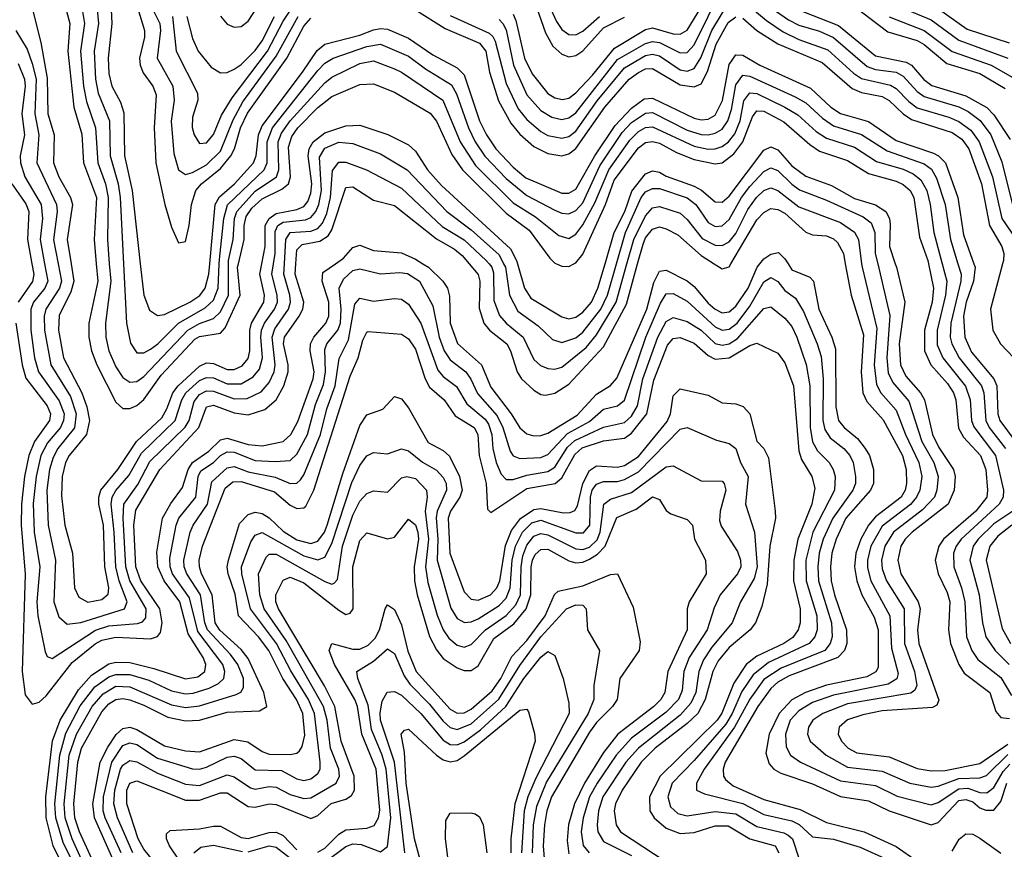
# Model space of a CAD drawing. Header units: inches. Extents: x 990535 to 1117859, y 769386 to 892122.
# Tile 877 of 1056: x 1052254 to 1055080, y 888320 to 890701. Entities that reach past the tile are written whole.
import ezdxf

# ---------------------------------------------------------------- set-up
doc = ezdxf.new("R2010")
doc.units = ezdxf.units.IN
doc.header["$MEASUREMENT"] = 0
doc.layers.add('B0858', color=7, linetype='Continuous')
doc.layers.add('B0859', color=7, linetype='Continuous')

msp = doc.modelspace()

# ---------------------------------------------------------------- linework, layer by layer
at = {"layer": 'B0858', "color": 5}
for points, elevation in [([(1052243.2, 889830), (1052261.2, 889710), (1052271.9, 889671.9), (1052332.8, 889592.8), (1052342.2, 889570), (1052339.5, 889550), (1052297, 889490), (1052280.5, 889450), (1052268, 889390), (1052259.6, 889310), (1052258.5, 889250), (1052269.8, 889109.8), (1052261.1, 888830), (1052270, 888763.6), (1052290, 888736.8), (1052310, 888742.3), (1052330, 888760.7), (1052404.5, 888855.5), (1052470.5, 888909.5), (1052490, 888919.7), (1052530, 888928.8), (1052630, 888924.2), (1052649.2, 888930.8), (1052657.8, 888942.2), (1052663.4, 888970), (1052656, 889010), (1052601.4, 889090), (1052587.4, 889130), (1052581.3, 889250), (1052587.2, 889292.8), (1052655.9, 889410), (1052768.2, 889530), (1052790, 889589.4), (1052810, 889594.4), (1052870, 889572.6), (1052910, 889566.3), (1052957.8, 889582.2), (1052990, 889610.1), (1053011.8, 889650), (1053024.7, 889690), (1053025, 889710), (1053011.6, 889770), (1053013.9, 889790), (1053056, 889850), (1053066.7, 889870), (1053069.6, 889890), (1053044.6, 889970), (1053046.9, 890000)], 3820), ([(1052289.4, 890000), (1052294.7, 889970), (1052290.6, 889949.4), (1052249.3, 889890)], 3820), ([(1052325.5, 890000), (1052334.5, 889950), (1052326, 889930), (1052294, 889890), (1052285.7, 889870), (1052285.7, 889810), (1052296.8, 889730), (1052307.9, 889690), (1052367.2, 889607.2), (1052381.5, 889570), (1052380.3, 889550), (1052371.5, 889530), (1052333.8, 889486.2), (1052315, 889450), (1052301.2, 889390), (1052292.6, 889312.6), (1052296, 889230), (1052311.6, 889130), (1052303.1, 889030), (1052305.9, 888990), (1052326.8, 888886.8), (1052333.4, 888873.4), (1052347.4, 888867.4), (1052471.4, 888948.6), (1052510, 888960.9), (1052592.6, 888967.4), (1052607, 888973), (1052616.2, 888983.8), (1052617.2, 889010), (1052570.1, 889090), (1052558.7, 889130), (1052550.6, 889270), (1052553, 889310), (1052593.1, 889366.9), (1052627.4, 889432.6), (1052728.6, 889531.4), (1052740.1, 889550), (1052754.9, 889605.1), (1052770, 889625.3), (1052790, 889635.7), (1052810, 889634.7), (1052870, 889612.1), (1052906.9, 889613.1), (1052947.1, 889632.9), (1052970, 889659.5), (1052984.4, 889690), (1052987.7, 889710), (1052978.4, 889790), (1052986.4, 889813.6), (1053026, 889870), (1053031.5, 889890), (1053029.9, 889910.1), (1053011.9, 889970), (1053013.7, 890000)], 3840), ([(1052364.2, 890000), (1052373.9, 889950), (1052368, 889930), (1052329.4, 889870), (1052323.9, 889850), (1052325.1, 889810), (1052343.2, 889710), (1052399.6, 889619.6), (1052416.1, 889570), (1052411.1, 889528.9), (1052364, 889470), (1052350, 889444.6), (1052339.8, 889410), (1052331.8, 889350), (1052336, 889250), (1052356.8, 889150), (1052351.9, 889030), (1052366.6, 888986.6), (1052390, 888966.2), (1052430, 888970.6), (1052554.6, 889010), (1052562.1, 889030), (1052539.5, 889090), (1052530.4, 889130), (1052525.7, 889230), (1052516.3, 889310), (1052519.5, 889330), (1052530.5, 889349.5), (1052567.6, 889392.4), (1052603.8, 889456.2), (1052699.9, 889550), (1052719.2, 889610), (1052731.2, 889630), (1052770, 889665), (1052790, 889673.8), (1052810, 889672.6), (1052850, 889656.1), (1052890, 889655.9), (1052924.6, 889675.4), (1052942, 889698), (1052951, 889730), (1052945.8, 889790), (1052948.3, 889810), (1052956.9, 889830), (1052985.9, 889870), (1052993.7, 889890), (1052993.3, 889910), (1052978.1, 889970), (1052982.6, 890000)], 3860), ([(1052409.6, 888210), (1052349.7, 888329.7), (1052329.8, 888410), (1052328.8, 888470), (1052348.5, 888631.5), (1052370, 888690), (1052422.6, 888777.4), (1052460.3, 888819.7), (1052510, 888851.8), (1052530, 888857), (1052570, 888856.1), (1052638.9, 888838.9), (1052730, 888808.7), (1052765, 888815), (1052785.4, 888830), (1052788.5, 888850), (1052780.6, 888870), (1052737.9, 888937.9), (1052713.6, 889030), (1052669.1, 889090), (1052650.1, 889130), (1052647.9, 889172.1), (1052663.9, 889270), (1052687.7, 889312.3), (1052721.7, 889358.3), (1052737.9, 889410), (1052749.6, 889430), (1052797.2, 889462.8), (1052830, 889495.2), (1052850, 889499.7), (1052910, 889482), (1052950, 889477.5), (1053010, 889490), (1053032.4, 889510), (1053052, 889548), (1053096.3, 889670), (1053098.9, 889690), (1053088.2, 889750), (1053089.1, 889770), (1053098.7, 889790), (1053132.9, 889830), (1053141.4, 889850), (1053141.8, 889890), (1053122.3, 889950), (1053124.5, 889975.5), (1053160.2, 890000)], 3780), ([(1052401.4, 890000), (1052409.3, 889950), (1052400.9, 889919.1), (1052367.1, 889852.9), (1052365.2, 889810), (1052379.4, 889730), (1052432.5, 889630), (1052446.8, 889590), (1052454.6, 889550), (1052445.8, 889510), (1052396.2, 889450), (1052386, 889430), (1052376.1, 889390), (1052374.2, 889334.2), (1052383.9, 889250), (1052405.2, 889170), (1052411.7, 889070), (1052423.5, 889043.5), (1052449.5, 889029.5), (1052490, 889036.7), (1052507.7, 889052.3), (1052509.6, 889070), (1052498.4, 889130), (1052495.1, 889250), (1052481.7, 889310), (1052481.2, 889330), (1052487, 889350), (1052536.2, 889410), (1052589, 889490), (1052661.6, 889558.4), (1052676.4, 889583.6), (1052694.1, 889630), (1052709.2, 889650), (1052770, 889706.2), (1052790, 889716), (1052810, 889713.6), (1052850, 889696.4), (1052870, 889696.7), (1052892.6, 889707.4), (1052910, 889728.8), (1052914.9, 889750), (1052914.6, 889810), (1052919.8, 889830), (1052954.6, 889890), (1052956.6, 889910), (1052943.1, 889970), (1052948.8, 890000)], 3880), ([(1052473.7, 890000), (1052478.1, 889950), (1052452.3, 889830), (1052453, 889790), (1052460.5, 889750), (1052475.8, 889710), (1052530, 889602.8), (1052550, 889585.3), (1052570, 889585), (1052590, 889593.6), (1052610, 889610.7), (1052659.7, 889680.3), (1052756.3, 889783.7), (1052770, 889791.9), (1052830, 889801.2), (1052843.9, 889816.1), (1052887.3, 889910), (1052879.7, 889990), (1052882, 890000)], 3920), ([(1052511.3, 890000), (1052515.3, 889950), (1052500.3, 889830), (1052501, 889790), (1052510.4, 889750), (1052530, 889704.2), (1052550, 889673.9), (1052570, 889660.3), (1052590, 889662.7), (1052610, 889676.5), (1052737, 889810), (1052770, 889828.4), (1052810, 889843.1), (1052830, 889862.2), (1052853.8, 889910), (1052853.7, 890000)], 3940), ([(1052552.1, 890000), (1052560.4, 889830), (1052571.9, 889771.9), (1052590, 889744.4), (1052610, 889744.5), (1052630, 889755.2), (1052650.2, 889770), (1052709.9, 889830), (1052786.6, 889873.4), (1052810, 889895.7), (1052823.8, 889930), (1052826.7, 890000)], 3960), ([(1052600.3, 890000), (1052610.3, 889910.3), (1052626.8, 889866.8), (1052650, 889851.9), (1052670, 889854.8), (1052742.8, 889890), (1052770.9, 889909.1), (1052786.8, 889930), (1052797, 889970), (1052799.7, 890000)], 3980), ([(1053411.4, 890000), (1053427, 889990), (1053469, 889950), (1053481.7, 889930), (1053487.4, 889907.4), (1053489.9, 889829.9), (1053510.9, 889770.9), (1053579.8, 889710), (1053606.4, 889646.4), (1053664.6, 889570), (1053690, 889529.1), (1053710, 889512.4), (1053730, 889506.4), (1053750, 889506.9), (1053770, 889514.4), (1053854.2, 889565.8), (1053910, 889626.1), (1053950, 889651.1), (1053968.1, 889671.9), (1054054.1, 889870), (1054073.7, 889946.3), (1054090, 889979.1), (1054110, 889981.4), (1054170, 889951.5), (1054190, 889934.8), (1054230, 889887.1), (1054250, 889869.5), (1054270, 889859.5), (1054290, 889862.7), (1054310, 889878.4), (1054344.7, 889930), (1054370.4, 889990), (1054378.5, 890000)], 3780), ([(1053543.9, 890000), (1053569.8, 889969.8), (1053574.4, 889950), (1053572.7, 889872.7), (1053586.2, 889830), (1053602.8, 889810), (1053651.9, 889770), (1053663, 889750), (1053682.1, 889690), (1053694.7, 889670), (1053730, 889637.4), (1053750, 889625.1), (1053763.3, 889623.3), (1053790, 889628.4), (1053830, 889654.2), (1053930, 889762.1), (1053995.9, 889884.1), (1054027.6, 890000)], 3820), ([(1053601.1, 890000), (1053609.1, 889990), (1053614, 889974), (1053615.2, 889895.2), (1053631.5, 889851.5), (1053650.4, 889830), (1053699.1, 889790), (1053730, 889725.4), (1053748.5, 889708.5), (1053770, 889699.9), (1053790, 889697.5), (1053810, 889703), (1053879.8, 889760.2), (1053910, 889796.6), (1053965.9, 889890), (1053996.8, 890000)], 3840), ([(1053642.9, 890000), (1053648, 889990), (1053659.7, 889910), (1053684.2, 889864.2), (1053742.2, 889822.2), (1053783.2, 889783.2), (1053810, 889774.6), (1053850, 889787.7), (1053870, 889803.9), (1053921.7, 889870), (1053941, 889910), (1053966.8, 890000)], 3860), ([(1053682.4, 890000), (1053702.6, 889930), (1053721.2, 889901.2), (1053810, 889847.8), (1053830, 889842.4), (1053850, 889847.2), (1053870, 889860.9), (1053895.4, 889890), (1053913.4, 889930), (1053934.2, 890000)], 3880), ([(1053794.8, 890000), (1053810, 889993.1), (1053830, 889992.7), (1053844.7, 890000)], 3920), ([(1054247.6, 890000), (1054270, 889985.7), (1054290, 889991), (1054295.3, 890000)], 3820), ([(1054459.3, 890000), (1054470, 889982.8), (1054521.9, 889961.9), (1054532.2, 889950), (1054548.2, 889870), (1054585.5, 889790), (1054595.7, 889755.7), (1054596.8, 889590), (1054604.6, 889550), (1054620.3, 889530), (1054658.4, 889498.4), (1054681, 889470), (1054693.1, 889450), (1054704.9, 889410), (1054704.9, 889370), (1054696, 889350), (1054625.3, 889270), (1054597.2, 889210), (1054585.2, 889170), (1054580.8, 889130), (1054582.8, 889090), (1054592.4, 889050), (1054627.5, 888950), (1054628.1, 888910), (1054621.3, 888890), (1054602.7, 888870), (1054462.2, 888817.8), (1054430, 888799.3), (1054410, 888781.6), (1054373.1, 888730), (1054279.3, 888570), (1054273.2, 888550), (1054273.9, 888530), (1054280.2, 888520.2), (1054301.8, 888501.8), (1054390, 888462.5), (1054494.5, 888434.5), (1054570, 888396.5), (1054677.5, 888370), (1054770, 888327.7), (1054830, 888286.1)], 3780), ([(1054623.8, 890000), (1054640.1, 889910), (1054676, 889796), (1054669.5, 889690), (1054674.4, 889630), (1054685.3, 889605.3), (1054732, 889552), (1054787.6, 889450), (1054798.3, 889410), (1054799.1, 889370), (1054795.1, 889350), (1054783.8, 889330), (1054710, 889273.7), (1054690.4, 889250), (1054668.2, 889210), (1054653.8, 889170), (1054650, 889130), (1054656.4, 889090), (1054671.6, 889050), (1054706.3, 888986.3), (1054717.9, 888950), (1054718, 888842), (1054710.9, 888829.1), (1054685.1, 888814.9), (1054570, 888791.3), (1054509.7, 888770), (1054470, 888748.4), (1054434, 888710), (1054404.9, 888650), (1054395.6, 888595.6), (1054404.8, 888564.8), (1054418.7, 888550), (1054438.7, 888538.7), (1054530, 888507.3), (1054610, 888471), (1054690, 888459.2), (1054750, 888430.5), (1054870, 888390.1), (1054890, 888397), (1054950, 888460), (1054970, 888463.2), (1054990, 888456), (1055010, 888439.3), (1055027.5, 888432.5), (1055050, 888432.2), (1055070, 888456.9), (1055087.3, 888510)], 3820), ([(1054670.6, 890000), (1054671.9, 889990), (1054714.6, 889814.6), (1054706.4, 889710), (1054713.3, 889653.3), (1054725.8, 889630), (1054770, 889580.1), (1054796.4, 889510), (1054834.6, 889430), (1054843.8, 889390), (1054838, 889350), (1054828.3, 889330), (1054810.7, 889309.3), (1054730, 889247), (1054697, 889190), (1054687.4, 889150), (1054687.9, 889127.9), (1054697.3, 889090), (1054751.6, 888990), (1054756.6, 888896.6), (1054775.8, 888824.2), (1054771.3, 888808.7), (1054746.4, 888793.6), (1054590, 888762.2), (1054530, 888741.4), (1054490, 888717.4), (1054465.8, 888690), (1054452, 888650), (1054454.3, 888614.3), (1054466.7, 888590), (1054494.8, 888570), (1054610, 888516.1), (1054710, 888502.9), (1054772.1, 888472.1), (1054870, 888447.9), (1054890, 888454), (1054950, 888493.7), (1054975, 888495), (1055010, 888482.7), (1055030, 888481.6), (1055050, 888497), (1055077, 888543), (1055096, 888564)], 3840), ([(1054716.9, 890000), (1054751.8, 889851.8), (1054742.8, 889730), (1054747.1, 889687.1), (1054759.8, 889659.7), (1054806, 889606), (1054843.6, 889490), (1054877.6, 889430), (1054889.8, 889390), (1054886.8, 889350), (1054879.7, 889330), (1054845.5, 889294.5), (1054761.7, 889230), (1054736.8, 889190), (1054727.8, 889150), (1054730, 889124.5), (1054741.8, 889090), (1054792.4, 889010), (1054793.3, 888910), (1054822, 888830), (1054829.4, 888790), (1054823.3, 888776.7), (1054812.1, 888767.9), (1054630, 888737.2), (1054558.9, 888710), (1054531, 888690), (1054517.8, 888670), (1054515.6, 888650), (1054523.1, 888630), (1054569.1, 888590), (1054630, 888555.7), (1054730, 888544.3), (1054809.3, 888509.3), (1054870, 888498.1), (1054890, 888500.7), (1054950, 888522.7), (1055010, 888524.5), (1055028.7, 888531.3), (1055090, 888591.5)], 3860), ([(1054767, 890000), (1054770.3, 889990), (1054794.5, 889890), (1054778.5, 889770), (1054782.2, 889710), (1054797.4, 889677.4), (1054839.6, 889630), (1054850.8, 889610), (1054874.3, 889510), (1054892.5, 889472.5), (1054934.7, 889410), (1054939.1, 889390), (1054935.9, 889350), (1054918.7, 889310), (1054815.4, 889230), (1054795.6, 889210), (1054782.9, 889190), (1054774.1, 889150), (1054783.1, 889110), (1054833.1, 889030), (1054838.2, 889010), (1054831.3, 888950), (1054834.4, 888910), (1054891.7, 888748.3), (1054886.9, 888733.1), (1054873.6, 888726.4), (1054730, 888717.3), (1054673.8, 888706.2), (1054630, 888691.3), (1054605.9, 888670), (1054602.9, 888650), (1054612.6, 888630), (1054632, 888610), (1054656.7, 888596.7), (1054750, 888585), (1054830, 888551.8), (1054870, 888544.8), (1054910, 888546.3), (1055010, 888565.9), (1055090, 888621.2)], 3880), ([(1054862.6, 890000), (1054876.4, 889930), (1054873.5, 889890), (1054851.5, 889810), (1054851.5, 889750), (1054869.3, 889710), (1054917, 889657), (1054934.3, 889630), (1054941, 889610), (1054948.7, 889528.7), (1054963, 889503), (1055012.1, 889450), (1055027.2, 889410), (1055032.1, 889350), (1055029.6, 889330), (1054997.9, 889290), (1054905.2, 889210), (1054891.8, 889190), (1054881.5, 889150), (1054890.1, 889110), (1054916.5, 889056.5), (1054924, 889030), (1054920, 888950), (1054925.9, 888910), (1054949.9, 888849.9), (1054965.2, 888825.2), (1055038.5, 888770), (1055055.7, 888715.7), (1055070, 888698.1), (1055095.2, 888695.2)], 3920), ([(1054901.9, 890000), (1054915.1, 889950), (1054911.5, 889910), (1054887, 889810), (1054887.8, 889767.8), (1054903.6, 889730), (1054969.1, 889649.1), (1054981.9, 889610), (1054986.2, 889550), (1054992.3, 889532.3), (1055054.4, 889450), (1055078, 889350), (1055077, 889330), (1055065.2, 889310), (1054956, 889210), (1054941.8, 889190), (1054934.6, 889170), (1054935.3, 889130), (1054957.5, 889070), (1054967, 889030), (1054971.9, 888930), (1054986.8, 888890), (1055004.5, 888864.5), (1055070, 888813), (1055100.8, 888760.8)], 3940), ([(1054947.1, 890000), (1054956.4, 889970), (1054955.5, 889950), (1054926.2, 889830), (1054925, 889790), (1054929.4, 889770), (1054950.8, 889730), (1055015.1, 889650), (1055021.1, 889630), (1055026.7, 889550), (1055036.4, 889530), (1055083.4, 889470)], 3960), ([(1054992.8, 890000), (1054996.4, 889990), (1054991.4, 889950), (1054970.9, 889890), (1054962.5, 889850), (1054966.5, 889790), (1054986.4, 889746.4), (1055050.5, 889670), (1055058.2, 889650), (1055061.7, 889570), (1055067.7, 889550), (1055111.1, 889491.1)], 3980), ([(1055074.7, 890000), (1055040.5, 889870), (1055046.7, 889810), (1055069, 889770), (1055127, 889710)], 4020), ([(1052452.8, 888190), (1052379, 888339), (1052357.7, 888410), (1052355.3, 888450), (1052368.9, 888590), (1052386.7, 888653.3), (1052428, 888732), (1052470, 888786.5), (1052510, 888815.1), (1052530, 888821.9), (1052570, 888821.3), (1052625, 888805), (1052690, 888775), (1052730, 888765.9), (1052752.1, 888767.9), (1052797.9, 888782.1), (1052824.6, 888795.4), (1052839.6, 888810), (1052843, 888830), (1052836.8, 888850), (1052765.3, 888945.3), (1052741.8, 889041.8), (1052693, 889110), (1052685.6, 889130), (1052684.6, 889155.4), (1052703, 889250), (1052710.5, 889270), (1052759.4, 889330), (1052766, 889390), (1052774.4, 889405.6), (1052810, 889430), (1052830, 889450), (1052850, 889460.7), (1052870, 889459.9), (1052930, 889435.9), (1052987.7, 889432.3), (1053030, 889435.7), (1053050, 889453.5), (1053080, 889510), (1053103.5, 889596.5), (1053126.5, 889653.5), (1053132.1, 889690), (1053130, 889754.4), (1053136.1, 889770), (1053167.5, 889810), (1053174.6, 889830), (1053176.8, 889870), (1053171, 889930), (1053183.6, 889956.4), (1053210, 889980.4), (1053230, 889985.5), (1053290, 889971), (1053344.9, 889975.1), (1053367.6, 889972.4), (1053401.9, 889950), (1053439.5, 889879.5), (1053458.2, 889790), (1053472.5, 889750), (1053490, 889724.5), (1053534.7, 889690), (1053549.3, 889669.3), (1053568.1, 889628.1), (1053624.2, 889564.2), (1053641.1, 889530), (1053662.2, 889462.2), (1053670, 889449.2), (1053690, 889441.4), (1053750, 889444.2), (1053770, 889452.4), (1053826.7, 889513.3), (1053890, 889547.9), (1053930, 889582.8), (1053970, 889592.1), (1053990, 889608.8), (1054051.5, 889790), (1054092.9, 889887.1), (1054110, 889913.7), (1054130, 889914.8), (1054170, 889892.8), (1054250, 889819.1), (1054270, 889809.6), (1054290, 889812.9), (1054312.9, 889830), (1054350, 889878.8), (1054390, 889948.6), (1054410, 889960.4), (1054430, 889949.3), (1054450, 889923.3), (1054481.2, 889901.2), (1054503.5, 889863.5), (1054543.4, 889770), (1054554.2, 889734.1), (1054560.6, 889670), (1054559.7, 889550), (1054564.9, 889524.9), (1054580.3, 889500.3), (1054619.3, 889470), (1054636.9, 889450), (1054646.2, 889430), (1054652.9, 889390), (1054653.1, 889370), (1054645.8, 889350), (1054587.5, 889270), (1054559.9, 889210), (1054549, 889170), (1054544.7, 889130), (1054546.9, 889090), (1054584.1, 888970), (1054585.6, 888930), (1054579.9, 888910), (1054564.5, 888890), (1054440, 888840), (1054390, 888806.9), (1054349.5, 888750.5), (1054306.1, 888670), (1054218.3, 888550), (1054196.3, 888510), (1054196.3, 888490), (1054219.5, 888479.5), (1054330, 888451.5), (1054390, 888420), (1054470, 888401.3), (1054490.9, 888390.9), (1054530, 888356.1), (1054590, 888348.6), (1054666.3, 888326.3), (1054749, 888289)], 3760), ([(1052449.9, 888250.1), (1052404.7, 888350), (1052384.7, 888410), (1052382, 888450), (1052396.3, 888590), (1052417.3, 888650), (1052462.5, 888730), (1052493.6, 888766.4), (1052530, 888787.7), (1052570, 888786.3), (1052690, 888734.4), (1052730, 888727.2), (1052770, 888732), (1052875.6, 888764.4), (1052888.8, 888771.2), (1052896.1, 888783.9), (1052896.2, 888810), (1052880.5, 888850), (1052859.4, 888879.3), (1052793.5, 888950), (1052785.3, 888970), (1052772.9, 889050), (1052733.5, 889110), (1052725.9, 889130), (1052725.4, 889150), (1052743.4, 889230), (1052751.9, 889250), (1052793.4, 889310), (1052805.9, 889374.1), (1052850, 889414.9), (1052870, 889418.4), (1052910, 889403.2), (1052987.4, 889387.4), (1053030, 889369.4), (1053050, 889370.1), (1053059.8, 889380.2), (1053070, 889394.3), (1053117.5, 889510), (1053135.9, 889584.1), (1053159.5, 889650), (1053171.2, 889728.8), (1053197.8, 889782.2), (1053215.9, 889884.1), (1053230, 889901.8), (1053270, 889893.3), (1053330, 889900.5), (1053350, 889898.6), (1053370, 889884.5), (1053405.8, 889830), (1053454.4, 889694.4), (1053470, 889676.7), (1053507.9, 889647.9), (1053537.8, 889597.8), (1053590, 889554.4), (1053599.8, 889539.8), (1053609.5, 889510), (1053612.2, 889470), (1053622, 889430), (1053636, 889396), (1053650, 889381.5), (1053670, 889381), (1053710, 889393.4), (1053770, 889403.9), (1053790, 889416.8), (1053826.6, 889473.4), (1053847, 889493), (1053930, 889531), (1053990, 889544.5), (1054010, 889562.6), (1054027.1, 889592.9), (1054042.8, 889670), (1054085.6, 889790), (1054110, 889834.9), (1054130, 889845.6), (1054170, 889834.2), (1054210, 889810), (1054250, 889771.5), (1054270, 889766.3), (1054290, 889770.4), (1054313.9, 889786.1), (1054390, 889871.9), (1054410, 889876.2), (1054450, 889843.9), (1054470, 889820.4), (1054484.9, 889790), (1054511, 889711.1), (1054522.1, 889650), (1054522.4, 889530), (1054529.2, 889489.2), (1054543.8, 889463.8), (1054577.4, 889430), (1054589.3, 889410), (1054594.6, 889390), (1054592.8, 889350), (1054530.6, 889230), (1054510.7, 889150), (1054511.5, 889090), (1054541.6, 888990), (1054543.1, 888950), (1054536.4, 888930), (1054520.2, 888910), (1054403.7, 888856.3), (1054359.2, 888820.8), (1054327.1, 888772.9), (1054299.4, 888710), (1054280.7, 888679.3), (1054190, 888574.7), (1054127.2, 888510), (1054114.3, 888470), (1054121.8, 888441.8), (1054142.8, 888422.8), (1054170, 888415.6), (1054250, 888428.6), (1054310, 888421.8), (1054370, 888385.2), (1054447.5, 888367.5), (1054460.2, 888360.2), (1054472.1, 888350), (1054491.7, 888291.7)], 3740), ([(1052477, 888257), (1052425.9, 888370), (1052412.4, 888410), (1052409.2, 888450), (1052420.6, 888570), (1052431.3, 888610), (1052490, 888714.7), (1052510, 888737.5), (1052530, 888749.4), (1052550, 888752.2), (1052570, 888748.4), (1052610, 888733.7), (1052679, 888699), (1052730, 888688.2), (1052770, 888690.5), (1052850, 888713.6), (1052942.4, 888717.6), (1052963.8, 888730), (1052954.6, 888770), (1052910, 888867.4), (1052890, 888893.5), (1052828.4, 888948.4), (1052815.4, 888970), (1052806.6, 889050), (1052776, 889110), (1052770.4, 889130), (1052769.5, 889150), (1052778.3, 889190), (1052844.2, 889355.8), (1052865.8, 889374.2), (1052890, 889375.6), (1052985.4, 889345.4), (1053030, 889307.9), (1053050, 889297.8), (1053070, 889299.9), (1053075, 889305), (1053097.9, 889350), (1053202.5, 889677.5), (1053225.2, 889730), (1053238.8, 889781.2), (1053250, 889804.2), (1053254.6, 889805.4), (1053350, 889798.3), (1053370, 889784.5), (1053390, 889754.7), (1053418, 889670), (1053430, 889646.4), (1053472.6, 889610), (1053504.1, 889564.1), (1053558.5, 889530), (1053569.5, 889510), (1053572.8, 889450), (1053593.2, 889370), (1053596.4, 889296.4), (1053606.7, 889286.7), (1053710, 889354.9), (1053790.7, 889369.3), (1053810, 889386.2), (1053847.1, 889452.9), (1053868.4, 889471.6), (1053930, 889491.8), (1053990, 889500), (1054010, 889514), (1054054.1, 889570), (1054073.9, 889666.1), (1054113.3, 889766.7), (1054130, 889786), (1054150, 889788.5), (1054190, 889772.3), (1054230, 889736.5), (1054250, 889726.7), (1054290, 889730.2), (1054350, 889765.8), (1054370, 889771.9), (1054430, 889743.5), (1054450, 889715.5), (1054475.4, 889650), (1054490, 889463.6), (1054498.4, 889438.4), (1054527.4, 889390), (1054535.8, 889355.8), (1054527.2, 889310), (1054487.8, 889210), (1054475.7, 889150), (1054475.3, 889090), (1054494.3, 889010), (1054494.3, 888970), (1054488.2, 888950), (1054472.7, 888927.3), (1054447.2, 888910), (1054370, 888874.2), (1054339.3, 888850), (1054303.5, 888796.5), (1054269.4, 888710.6), (1054256.1, 888690), (1054092.2, 888530), (1054061.4, 888470), (1054063, 888430), (1054074.8, 888410), (1054110, 888380.9), (1054150, 888365.3), (1054190, 888368), (1054250, 888387.6), (1054287.6, 888387.6), (1054350, 888350.3), (1054422.2, 888330), (1054432.5, 888310)], 3720), ([(1052522.6, 888290), (1052469.1, 888410), (1052463.8, 888450), (1052484.9, 888570), (1052506.7, 888613.3), (1052531, 888649), (1052550, 888666.3), (1052570, 888670.3), (1052590, 888663.9), (1052670, 888616.5), (1052730, 888602), (1052770, 888599.7), (1052870, 888635.2), (1052908.5, 888628.5), (1052950, 888600.1), (1052970, 888593.3), (1053030, 888592.3), (1053050, 888596.1), (1053057.5, 888602.5), (1053065.3, 888614.7), (1053072.3, 888647.7), (1053067, 888710), (1053048.7, 888750), (1053009.8, 888810), (1052969.1, 888890), (1052939.2, 888930), (1052881.8, 888990), (1052872.2, 889052.2), (1052852.5, 889110), (1052849.3, 889130), (1052853.5, 889150), (1052885.4, 889254.6), (1052910, 889280.2), (1052930, 889287.4), (1052950, 889283.7), (1052970, 889271.5), (1053010, 889232.8), (1053050, 889208.3), (1053090, 889197.2), (1053110, 889204.4), (1053128.5, 889230), (1053136.5, 889250), (1053181.3, 889398.7), (1053230, 889536.2), (1053250, 889566.7), (1053296.7, 889583.3), (1053330, 889619), (1053350, 889613), (1053370, 889586.8), (1053426.8, 889486.8), (1053470, 889464.2), (1053487.9, 889447.9), (1053516.8, 889390), (1053524.3, 889350), (1053517.7, 889330), (1053490.7, 889290), (1053483.7, 889270), (1053488.8, 889170), (1053530, 889058.9), (1053550, 889037.2), (1053570, 889034.4), (1053605.5, 889050), (1053624, 889070), (1053631.9, 889090), (1053648, 889192), (1053665.7, 889234.3), (1053691.3, 889268.7), (1053730, 889295.2), (1053750, 889297.6), (1053814.7, 889285.3), (1053833.9, 889286.1), (1053847.6, 889292.4), (1053854.8, 889305.2), (1053870, 889370), (1053890, 889407.1), (1053910, 889420.4), (1053970, 889416.7), (1053990, 889421.2), (1054030, 889446.8), (1054112.9, 889547.1), (1054122.2, 889570), (1054130, 889620.9), (1054150, 889640.9), (1054230, 889622.8), (1054270, 889601.2), (1054310, 889598.5), (1054330.4, 889590.4), (1054349.4, 889569.4), (1054370, 889491.2), (1054390.1, 889470), (1054403, 889443), (1054422.5, 889290), (1054423.1, 889270), (1054407.1, 889190), (1054399, 889081), (1054383.8, 889016.2), (1054366.3, 888970), (1054350.8, 888950), (1054290, 888899), (1054258.9, 888861.1), (1054243.7, 888830), (1054221.7, 888750), (1054200.3, 888710), (1054170, 888680.7), (1054078.3, 888610), (1054038, 888570), (1053983.3, 888490), (1053964.3, 888450), (1053960.5, 888430), (1053965.9, 888390), (1053978.4, 888370), (1054110, 888284)], 3680), ([(1052545, 888310), (1052499.6, 888410), (1052493.6, 888430), (1052494.3, 888470), (1052518.2, 888570), (1052550, 888617.7), (1052570, 888625.6), (1052590, 888620.7), (1052650, 888581.6), (1052750, 888550.5), (1052770, 888549.8), (1052790, 888555.7), (1052850, 888584.6), (1052870, 888587), (1052890, 888580.4), (1052930, 888548.3), (1053005.7, 888545.7), (1053050, 888522.5), (1053070, 888517.6), (1053090, 888522.2), (1053110, 888537.6), (1053116.4, 888550), (1053116.3, 888570), (1053100.4, 888710), (1053083, 888750), (1053031.9, 888831.9), (1052991.2, 888910), (1052916.6, 889010), (1052891.7, 889110), (1052891.1, 889130), (1052917.4, 889202.6), (1052930, 889220.9), (1052950, 889229.1), (1053070, 889161.6), (1053110, 889150.6), (1053130, 889158.5), (1053150, 889197.5), (1053207.8, 889372.2), (1053230, 889421.7), (1053250, 889449.1), (1053270, 889458.9), (1053310, 889454.8), (1053350, 889469.5), (1053370, 889463.8), (1053410, 889430.4), (1053450, 889407.7), (1053470, 889386.7), (1053478.1, 889370), (1053479.4, 889350), (1053452.1, 889290), (1053449.1, 889270.9), (1053453.9, 889210), (1053452, 889150), (1053491.9, 889011.9), (1053510, 888982.4), (1053530.4, 888970.4), (1053550, 888972.3), (1053570, 888981.3), (1053630, 889019.7), (1053650, 889040.5), (1053662.3, 889070), (1053667.4, 889150), (1053677.3, 889190), (1053697, 889230), (1053723.6, 889256.4), (1053750, 889264), (1053850, 889228), (1053872.4, 889227.6), (1053890.1, 889249.9), (1053892.2, 889330), (1053897.4, 889350), (1053910, 889368.1), (1053930, 889374.9), (1053970, 889375.8), (1053990, 889381.3), (1054030, 889403.1), (1054150, 889525.2), (1054170.3, 889530), (1054253.9, 889493.9), (1054290, 889484.7), (1054309.7, 889469.7), (1054323.3, 889430), (1054345.3, 889390), (1054337.5, 889310), (1054363.3, 889230), (1054370.7, 889130.7), (1054362.6, 889097.4), (1054323.2, 889030), (1054299.4, 888970), (1054240.3, 888899.7), (1054216.3, 888863.7), (1054203.3, 888830), (1054194.9, 888770), (1054180.4, 888739.6), (1054150, 888704.8), (1054029.8, 888610.2), (1053993.8, 888570), (1053928, 888470), (1053915.7, 888430), (1053911.3, 888390), (1053913, 888370), (1053930, 888342.6), (1054010, 888302.3)], 3660), ([(1052578.5, 888310), (1052534.4, 888410), (1052524.5, 888450), (1052527.4, 888490), (1052543.5, 888550), (1052550, 888561.7), (1052570, 888574.5), (1052590, 888570.5), (1052650, 888538), (1052730, 888506.5), (1052770, 888503.1), (1052850, 888533.2), (1052870, 888528), (1052916.3, 888496.3), (1052930, 888492.8), (1052970, 888499.6), (1052990, 888498.2), (1053030, 888477.2), (1053070, 888466), (1053090, 888467.9), (1053162.6, 888510), (1053171.9, 888530), (1053169.7, 888550), (1053146.6, 888610), (1053136.6, 888690), (1053126.2, 888730), (1053019.2, 888919.2), (1052955.7, 889010), (1052942.9, 889050), (1052939.8, 889110), (1052961.5, 889158.5), (1052970, 889166.8), (1052990, 889166.6), (1053130, 889088.7), (1053150, 889081.1), (1053156.4, 889083.6), (1053165.8, 889094.2), (1053180.5, 889190), (1053210, 889278.8), (1053230, 889318.5), (1053250, 889340.7), (1053270, 889348.1), (1053310, 889345.1), (1053350, 889385.5), (1053365.7, 889390), (1053390, 889383.9), (1053421.3, 889350), (1053423.9, 889330), (1053417.8, 889290), (1053427.2, 889210), (1053418.6, 889130), (1053425.9, 889085.9), (1053451.9, 888991.9), (1053469.4, 888949.4), (1053485.8, 888925.8), (1053510, 888905.9), (1053530, 888900.2), (1053550, 888907.1), (1053590.8, 888949.2), (1053650, 888990.9), (1053678.5, 889021.5), (1053691.2, 889050), (1053693.3, 889130), (1053698.4, 889161.6), (1053710, 889192.9), (1053730, 889218.5), (1053750, 889226), (1053770, 889222.5), (1053850, 889181.9), (1053870, 889179.8), (1053890, 889187.1), (1053911.6, 889208.4), (1053920.4, 889230), (1053930.3, 889310), (1053950, 889325.1), (1054010, 889343.7), (1054110, 889417.7), (1054130, 889420.4), (1054210, 889377.4), (1054270, 889376.6), (1054276, 889370), (1054280.7, 889350), (1054264.9, 889290), (1054263, 889263), (1054267.3, 889247.3), (1054314.1, 889174.1), (1054323.3, 889150), (1054323.8, 889130), (1054314.4, 889110), (1054264.4, 889050), (1054246.9, 889013.1), (1054226.8, 888950), (1054175.3, 888870), (1054160.2, 888830), (1054155.6, 888775.6), (1054144.8, 888750), (1054110, 888713.1), (1054010, 888638.9), (1053965.8, 888590), (1053911.2, 888510), (1053890, 888470), (1053871.4, 888410), (1053865.7, 888370), (1053870.9, 888330.9), (1053888.5, 888310)], 3640), ([(1052666.4, 888250), (1052610, 888319.9), (1052594.2, 888350), (1052561.6, 888450), (1052561.6, 888490), (1052570, 888509.2), (1052590, 888516.5), (1052730, 888461.1), (1052770, 888460.7), (1052830, 888481.6), (1052850, 888481.8), (1052910, 888442.8), (1052930, 888441), (1052970, 888450.5), (1052990, 888448.8), (1053090, 888408.1), (1053110, 888416.7), (1053148.3, 888451.7), (1053190, 888464.1), (1053206, 888474), (1053214.6, 888490), (1053214.5, 888530), (1053176.8, 888630), (1053158.8, 888730), (1053129.1, 888789.1), (1052996.9, 889010), (1052989.7, 889030), (1052989.7, 889050.3), (1053010, 889092.1), (1053030, 889100.8), (1053070, 889084.4), (1053170, 889005.9), (1053190, 888994), (1053202.7, 888997.3), (1053211.2, 889010), (1053210.2, 889130), (1053230, 889206.2), (1053250, 889227.8), (1053310, 889210.7), (1053330, 889215.8), (1053370, 889267.5), (1053390, 889250.7), (1053396.5, 889230), (1053399.2, 889210), (1053386.2, 889130), (1053386.8, 889090), (1053394.6, 889050), (1053430.7, 888930.7), (1053450, 888892.2), (1053470, 888867.8), (1053510, 888840.9), (1053530, 888832.8), (1053550, 888832.9), (1053570, 888846.1), (1053614.8, 888925.2), (1053672.8, 888967.2), (1053708.2, 889010), (1053721.3, 889050), (1053721.8, 889130), (1053725.6, 889150), (1053733.8, 889166.2), (1053750, 889180.3), (1053770, 889180.9), (1053830, 889148.1), (1053850, 889142.2), (1053870, 889143.9), (1053890, 889152.1), (1053912.8, 889167.2), (1053934.7, 889190), (1053967.8, 889272.2), (1054023.8, 889296.2), (1054070, 889331.3), (1054090, 889324.1), (1054110, 889292.3), (1054122.7, 889282.7), (1054170, 889266), (1054184.8, 889250), (1054190.9, 889210), (1054222.7, 889150), (1054224.1, 889110), (1054175.4, 889030), (1054170.1, 889010), (1054169.4, 888950), (1054114, 888830), (1054105.3, 888770), (1054094.6, 888750), (1054074.6, 888730), (1053970.8, 888650), (1053930, 888597.9), (1053875.6, 888510), (1053846.2, 888450), (1053829.3, 888390.7), (1053825.3, 888345.3), (1053830, 888306.6)], 3620), ([(1055104.5, 889290), (1055050, 889254.2), (1055004.6, 889210), (1054991, 889190), (1054981.6, 889150), (1055008, 889050), (1055017.5, 888970), (1055027.2, 888930), (1055053.5, 888890), (1055094.1, 888850)], 3960), ([(1055101.3, 889250), (1055061.6, 889218.4), (1055038.6, 889190), (1055028, 889150), (1055073.7, 888953.7), (1055098.2, 888910)], 3980), ([(1053110, 888311.3), (1053130, 888323.5), (1053170, 888363), (1053190, 888375.9), (1053250, 888380.4), (1053271.7, 888388.3), (1053283.6, 888410), (1053287.5, 888432.5), (1053277.2, 888550), (1053235.9, 888650), (1053223.7, 888730), (1053216.1, 888750), (1053157.2, 888850), (1053142.8, 888890), (1053150, 888910.5), (1053210, 888894.4), (1053230, 888894.6), (1053254.5, 888905.5), (1053273.9, 888926.1), (1053286.7, 888950), (1053302.8, 889010), (1053310, 889021.6), (1053330, 889007.8), (1053350, 888964.2), (1053368.5, 888888.5), (1053391.9, 888830), (1053490, 888722.1), (1053510, 888710.3), (1053530, 888711.5), (1053550, 888721.6), (1053610, 888775), (1053635, 888810), (1053666.9, 888873.1), (1053710, 888919.5), (1053762.1, 888990), (1053788.9, 889051.1), (1053799.7, 889060.3), (1053870, 889076.2), (1053950, 889108.4), (1053970, 889110.1), (1054015.2, 889015.1), (1054035.1, 888915.1), (1054031.9, 888890), (1053977, 888810), (1053968.5, 888750), (1053956, 888730), (1053910, 888683.3), (1053890, 888656.2), (1053780.3, 888470), (1053767, 888430), (1053760.7, 888390), (1053756.6, 888330), (1053761, 888270)], 3580), ([(1053130, 888282.7), (1053190, 888328.3), (1053210, 888335.9), (1053233.7, 888333.7), (1053290, 888312.9), (1053310, 888327.9), (1053319.7, 888410), (1053305.9, 888550), (1053294.7, 888590), (1053263.8, 888663.8), (1053253.9, 888733.9), (1053224.2, 888810), (1053222.1, 888830), (1053270, 888860.2), (1053310, 888895.2), (1053330, 888881.9), (1053357.2, 888817.2), (1053373.4, 888793.4), (1053430, 888736.6), (1053470, 888687.2), (1053490, 888669.6), (1053510, 888663.7), (1053550, 888679.8), (1053629.3, 888750.7), (1053690, 888847.4), (1053750, 888929.5), (1053823.7, 889010), (1053850, 889021.3), (1053870, 889020.1), (1053880.1, 889010), (1053883.9, 888950), (1053917.8, 888890), (1053902.4, 888790), (1053901.5, 888750), (1053885.8, 888710), (1053766.5, 888513.5), (1053737, 888443), (1053728.3, 888390), (1053725.2, 888310)], 3560), ([(1053359.5, 888310), (1053329.9, 888569.9), (1053289.8, 888690), (1053288.6, 888711.4), (1053294.6, 888745.4), (1053309.1, 888770.9), (1053330, 888773), (1053350, 888762), (1053405.3, 888710), (1053470, 888633.4), (1053490, 888620.3), (1053510, 888619.5), (1053530, 888628.6), (1053577.1, 888662.9), (1053649.6, 888730), (1053701.1, 888810), (1053750, 888871.1), (1053770, 888887.5), (1053790, 888875.8), (1053814.3, 888810), (1053830, 888739.1), (1053831, 888710), (1053735.8, 888524.2), (1053712.7, 888470), (1053702.3, 888430), (1053693.9, 888310)], 3540), ([(1053403.3, 888290), (1053387.4, 888350), (1053363.5, 888510), (1053358.4, 888598.4), (1053349, 888650), (1053358.2, 888661.8), (1053370, 888665), (1053450, 888590), (1053470, 888576.3), (1053490, 888570.5), (1053510, 888574.9), (1053530, 888588), (1053690, 888719), (1053710, 888722.2), (1053714.6, 888714.6), (1053731.7, 888651.7), (1053733.2, 888630), (1053675.1, 888450), (1053663.7, 888350), (1053663.7, 888310)], 3520), ([(1053483.7, 888290), (1053476.3, 888350), (1053477.6, 888402.4), (1053490, 888423.2), (1053550, 888424.6), (1053561.2, 888421.2), (1053573.5, 888413.5), (1053584, 888390), (1053594.4, 888310)], 3480), ([(1052737.8, 888250), (1052684.3, 888330), (1052675.5, 888350), (1052675.3, 888364.7), (1052686.2, 888373.8), (1052770, 888378.7), (1052810, 888386.7), (1052830, 888386.2), (1052890, 888353.4), (1052910, 888350.9), (1052970, 888367.6), (1052990, 888368.6), (1053010, 888359.6), (1053050, 888317.9)], 3580), ([(1054930, 888314.5), (1054951, 888349), (1054970, 888364.6), (1054990, 888363.1), (1055010, 888352.2), (1055070, 888309.1)], 3780), ([(1052754, 888310), (1052773.8, 888326.2), (1052810, 888332.1), (1052893.2, 888313.2)], 3560), ([(1052910, 888313), (1052970, 888329.8), (1052990, 888325.8), (1053050, 888280)], 3560)]:
    msp.add_lwpolyline(points, dxfattribs=dict(at, elevation=elevation))
at = {"layer": 'B0859', "color": 5}
for points, elevation in [([(1052218.3, 891238.3), (1052287.6, 891127.6), (1052417.5, 890890), (1052506.4, 890766.4), (1052516.2, 890730), (1052518.3, 890690), (1052508.4, 890590), (1052510, 890546.3), (1052518.6, 890510), (1052543.7, 890463.7), (1052553.1, 890433.1), (1052554.8, 890310), (1052577, 890210), (1052600.3, 890000)], 3980), ([(1052199.4, 891170), (1052267.1, 891050), (1052324.8, 890970), (1052358.1, 890910), (1052469.7, 890749.7), (1052476.8, 890730), (1052480, 890690), (1052467.7, 890610), (1052471.6, 890530), (1052479.7, 890490), (1052512, 890410), (1052513.9, 890310), (1052536.8, 890230), (1052542.8, 890190), (1052552.1, 890000)], 3960), ([(1052212.2, 891030), (1052281.8, 890950), (1052318.5, 890890), (1052371.7, 890831.7), (1052412.7, 890770), (1052433.4, 890730), (1052440.4, 890690), (1052428.9, 890610), (1052437, 890510), (1052445.4, 890465.4), (1052471.3, 890390), (1052478, 890290), (1052499.9, 890230), (1052508, 890190), (1052505.8, 890070), (1052511.3, 890000)], 3940), ([(1052230, 890929.2), (1052280.8, 890860.8), (1052344.7, 890810), (1052382.1, 890750), (1052398.1, 890690), (1052392.4, 890610), (1052409.1, 890450), (1052432.4, 890372.4), (1052437.5, 890290), (1052475, 890190), (1052467.6, 890070), (1052473.7, 890000)], 3920), ([(1052830.4, 890710.4), (1052850, 890688.2), (1052870, 890679.1), (1052890, 890681.4), (1052910, 890696.5), (1053002.1, 890837.9)], 4120), ([(1052576.1, 890790), (1052612.3, 890670), (1052612.6, 890650), (1052598.3, 890590), (1052599.4, 890570), (1052608.4, 890548.4), (1052636.6, 890510), (1052645.4, 890485.4), (1052639.9, 890390), (1052644.7, 890290), (1052670.6, 890170.6), (1052690, 890105.5), (1052710, 890060.2), (1052730, 890064.4), (1052740.8, 890110), (1052747, 890170), (1052759.7, 890210), (1052775.5, 890230), (1052830, 890273.8), (1052860.3, 890310), (1052870.6, 890330), (1052888.2, 890390), (1052908.1, 890431.9), (1053020.7, 890590), (1053070, 890682), (1053090, 890705.4)], 4020), ([(1053630, 890700.9), (1053641.2, 890690), (1053650, 890671.9), (1053671, 890570), (1053710, 890484.8), (1053750, 890439.6), (1053781.2, 890421.2), (1053810, 890414.5), (1053830, 890418.8), (1053850, 890433.4), (1053970, 890586.5), (1054050, 890632.2), (1054070, 890637.7), (1054090, 890634.9), (1054150, 890605.4), (1054170, 890606.5), (1054190, 890628.6), (1054270, 890791.9)], 4060), ([(1052221, 890781), (1052274.1, 890754.1), (1052291.3, 890730), (1052315.2, 890635.2), (1052332.8, 890532.8), (1052335.2, 890430), (1052352.8, 890370), (1052351, 890290), (1052366.8, 890250), (1052400.2, 890190), (1052405.4, 890170), (1052390.2, 890070), (1052401.4, 890000)], 3880), ([(1053670, 890716.5), (1053678.4, 890698.4), (1053703.4, 890590), (1053724.8, 890544.8), (1053770, 890489), (1053790, 890476.3), (1053811.6, 890471.6), (1053830, 890475.4), (1053850, 890490.3), (1053898.6, 890541.4), (1053961.4, 890618.6), (1054050, 890672.1), (1054070, 890677.4), (1054130, 890660.4), (1054150, 890659.3), (1054170, 890670.7), (1054230.1, 890769.9)], 4080), ([(1053757.9, 890777.9), (1053795.1, 890695.1), (1053810, 890672.8), (1053830, 890658.3), (1053850, 890657.2), (1053870, 890668.1), (1053917.9, 890710)], 4140), ([(1052627.3, 890747.3), (1052656.4, 890690), (1052658.2, 890670), (1052649, 890590), (1052693.5, 890510), (1052697.6, 890470), (1052689.1, 890409.1), (1052696.5, 890316.5), (1052710, 890270.2), (1052730, 890256.4), (1052750, 890262.1), (1052790, 890284), (1052830, 890323.6), (1052866.7, 890413.3), (1052894.9, 890465.1), (1052990, 890595.6), (1053052.9, 890710)], 4040), ([(1052692.9, 890710), (1052703.5, 890610), (1052764.5, 890490), (1052765.5, 890470), (1052750, 890420.7), (1052749, 890391), (1052754.4, 890370), (1052770, 890345), (1052790, 890347.4), (1052810, 890370.9), (1052833.6, 890426.4), (1052863.5, 890476.5), (1052965.2, 890610), (1053010, 890696), (1053047.5, 890752.5)], 4060), ([(1053390, 890728.7), (1053475.5, 890675.5), (1053573.5, 890633.5), (1053592.2, 890610), (1053602.6, 890550), (1053628.1, 890468.1), (1053663.5, 890403.5), (1053690, 890372.2), (1053730, 890336.6), (1053770, 890316.9), (1053810, 890310), (1053830, 890315.3), (1053850, 890331.3), (1053933.3, 890450), (1054002.9, 890530), (1054030, 890549.2), (1054050, 890559.4), (1054070, 890560.8), (1054150, 890514), (1054190, 890507.5), (1054210, 890517), (1054228, 890552), (1054252.8, 890630), (1054287.7, 890692.3), (1054310, 890708.7)], 4020), ([(1053490, 890712.9), (1053601.6, 890661.6), (1053612.4, 890652.4), (1053618.8, 890638.8), (1053650, 890517.5), (1053684.7, 890444.7), (1053710, 890414.2), (1053750, 890379.6), (1053770, 890368.7), (1053810, 890360.3), (1053830, 890365.4), (1053850, 890380.4), (1053911.9, 890468.1), (1053990, 890562.8), (1054050, 890597.8), (1054070, 890601.5), (1054090, 890596.8), (1054150, 890556.9), (1054170, 890552.8), (1054190, 890560.4), (1054208.8, 890591.2), (1054240.7, 890670), (1054290, 890751.9)], 4040), ([(1053733, 890750), (1053763.1, 890663.1), (1053784.7, 890624.7), (1053810, 890601.9), (1053830, 890594.5), (1053850, 890597.4), (1053870, 890610.9), (1053930, 890677.5), (1053990, 890707.6)], 4120), ([(1054330, 890754.7), (1054397.9, 890697.9), (1054445.5, 890665.5), (1054490, 890644), (1054573.9, 890613.9), (1054647, 890547), (1054670, 890532.2), (1054753.1, 890513.1), (1054770, 890503), (1054805.9, 890465.9), (1054830, 890448.1), (1054921.1, 890421.1), (1054950, 890408.3), (1054983.8, 890383.8), (1055008.4, 890350), (1055046.6, 890250), (1055072.7, 890130), (1055114.3, 890070)], 4040), ([(1054401.6, 890741.6), (1054460.3, 890700.3), (1054490, 890685.1), (1054550, 890667.3), (1054590, 890649.6), (1054686.5, 890566.5), (1054710, 890557.6), (1054770, 890549.6), (1054790, 890538.6), (1054830, 890495), (1054850, 890480.5), (1054950, 890450.2), (1054976.7, 890436.7), (1055010.9, 890410.9), (1055041.2, 890370), (1055073.1, 890293.1), (1055108.3, 890150)], 4060), ([(1054474.9, 890734.9), (1054603.9, 890683.9), (1054710, 890597.3), (1054798.5, 890578.5), (1054813.4, 890570), (1054849.2, 890529.2), (1054871.9, 890511.9), (1054970, 890482.5), (1055030, 890448.4), (1055050, 890427.4), (1055097.2, 890357.2)], 4080), ([(1054630, 890754), (1054746.2, 890666.2), (1054830, 890640.8), (1054850, 890629.6), (1054915.2, 890575.2), (1055010, 890546.4), (1055082.8, 890502.8)], 4120), ([(1054764.2, 890744.2), (1054870, 890700.5), (1054950, 890641.4), (1055090.5, 890590.5)], 4160), ([(1054891.5, 890731.5), (1054973.7, 890673.7), (1055094, 890634)], 4180), ([(1052733.7, 890710), (1052750, 890647), (1052766.8, 890610), (1052804, 890564), (1052830, 890547.7), (1052850, 890549.2), (1052870, 890558.3), (1052890, 890572.3), (1052930, 890612.5), (1052950, 890640.2), (1052985.7, 890710)], 4080), ([(1054330, 890705.3), (1054370.1, 890670), (1054430, 890630.9), (1054557.7, 890577.7), (1054643.6, 890503.6), (1054670, 890492), (1054730, 890480), (1054750, 890469), (1054789.8, 890430), (1054814.1, 890414.1), (1054930, 890377), (1054957.8, 890357.8), (1054978.1, 890330), (1055014.2, 890230), (1055037.6, 890110), (1055072.7, 890050), (1055078.4, 890030), (1055077.3, 890010), (1055074.7, 890000)], 4020), ([(1054750, 890708.9), (1054850, 890669.6), (1054930, 890609), (1055042.8, 890570), (1055110.8, 890530.8)], 4140), ([(1052799.7, 890000), (1052814.8, 890170), (1052828, 890192), (1052870.2, 890230), (1052925.3, 890290), (1052932.6, 890310), (1052939.3, 890370), (1052950, 890395.7), (1053066, 890550), (1053107.5, 890612.5), (1053130, 890630.6), (1053230, 890656.2), (1053270, 890671.5), (1053290, 890675.6), (1053310, 890673.2), (1053370, 890647.2), (1053439.6, 890599.6), (1053510, 890562.7), (1053530, 890542), (1053574, 890410), (1053594, 890370), (1053621, 890330), (1053670, 890277.1), (1053706.9, 890246.9), (1053810, 890202.8), (1053830, 890202.8), (1053850, 890214), (1053904.8, 890310), (1053963.4, 890396.6), (1054010, 890446.3), (1054046.6, 890473.4), (1054070, 890475.1), (1054190, 890417.7), (1054210, 890413.2), (1054230, 890415), (1054250, 890426.6), (1054271.5, 890468.5), (1054290, 890572.4), (1054310, 890600.1), (1054330, 890599.1), (1054378.7, 890570), (1054524, 890504), (1054581.9, 890450), (1054610, 890431.4), (1054690, 890408.4), (1054770, 890353.8), (1054877.2, 890317.2), (1054891.1, 890310), (1054910.9, 890290), (1054946.9, 890190), (1054963.2, 890083.2), (1054992.8, 890000)], 3980), ([(1052242.6, 890670), (1052275.9, 890615.9), (1052290, 890574.6), (1052301, 890530), (1052297.7, 890430), (1052309.4, 890370), (1052303.1, 890290), (1052359.6, 890170), (1052362, 890150), (1052350.9, 890069.1), (1052364.2, 890000)], 3860), ([(1052826.7, 890000), (1052827.2, 890012.8), (1052839.7, 890130), (1052850.6, 890169.4), (1052955.8, 890270), (1052964, 890290), (1052964.8, 890350), (1052979.3, 890390), (1053110, 890554.8), (1053130, 890576.2), (1053154.2, 890590), (1053250, 890624), (1053290, 890630.5), (1053370, 890596.4), (1053419.2, 890559.2), (1053493.2, 890513.2), (1053508.2, 890488.2), (1053542, 890390), (1053561.2, 890350), (1053588.7, 890308.7), (1053650, 890244.4), (1053710, 890196.1), (1053790, 890153.9), (1053810, 890145.6), (1053830, 890143.7), (1053850, 890153.1), (1053870, 890175.1), (1053919.2, 890280.8), (1053983.4, 890376.6), (1054010, 890405.2), (1054050, 890432.6), (1054070, 890434.3), (1054170, 890383.9), (1054210, 890371.3), (1054230, 890370.3), (1054250, 890374.6), (1054270, 890386.8), (1054286.7, 890410), (1054297.4, 890442.6), (1054310, 890513.4), (1054330, 890541.3), (1054350, 890539), (1054479.7, 890479.7), (1054510, 890462.3), (1054557.8, 890417.8), (1054590, 890396.2), (1054670, 890370.9), (1054743.8, 890323.8), (1054850, 890287), (1054871.5, 890271.5), (1054885.9, 890245.9), (1054910.5, 890170), (1054925.2, 890070), (1054947.1, 890000)], 3960), ([(1052250, 890574.9), (1052267.8, 890530), (1052269.8, 890510), (1052260.6, 890430), (1052267.7, 890370), (1052255.3, 890310), (1052256.3, 890290), (1052269.3, 890250), (1052315.7, 890170), (1052319.3, 890130), (1052313, 890070), (1052325.5, 890000)], 3840), ([(1052853.7, 890000), (1052853.6, 890010), (1052866.8, 890070), (1052870.4, 890130), (1052877, 890150), (1052930, 890208.3), (1052991.3, 890250), (1052998.2, 890270), (1052996.3, 890350), (1053005.5, 890374.5), (1053030.5, 890410), (1053130, 890519.8), (1053150, 890535.8), (1053230, 890574.5), (1053270, 890582.5), (1053330, 890559.2), (1053350.1, 890550), (1053468.4, 890470), (1053518.3, 890350), (1053562.5, 890282.5), (1053670, 890175.2), (1053735, 890135), (1053801.3, 890081.3), (1053830, 890072.8), (1053850, 890085.3), (1053870, 890111.7), (1053905.3, 890174.7), (1053944.8, 890270), (1054004.9, 890355.1), (1054030, 890379.9), (1054050, 890391.1), (1054070, 890393.5), (1054190, 890337.7), (1054230, 890329.4), (1054250, 890330.3), (1054270, 890336.9), (1054288, 890350), (1054306.7, 890373.3), (1054322, 890410), (1054332.4, 890467.6), (1054349.6, 890490.4), (1054370, 890488.5), (1054449.7, 890449.7), (1054487.5, 890427.5), (1054540.1, 890380.1), (1054570, 890360.3), (1054650, 890335.1), (1054713.5, 890293.5), (1054790, 890271.2), (1054818.3, 890258.4), (1054840.7, 890240.7), (1054857.4, 890210), (1054867.7, 890170), (1054878, 890090), (1054901.9, 890000)], 3940), ([(1052882, 890000), (1052898.5, 890070), (1052898.4, 890110), (1052904.5, 890135.5), (1052920.7, 890159.3), (1052950, 890186.8), (1053006.1, 890213.9), (1053025.6, 890230), (1053031.4, 890250), (1053025.6, 890334.4), (1053035, 890365), (1053052.1, 890390), (1053110, 890448.6), (1053150, 890480.5), (1053230, 890515), (1053270, 890516.1), (1053330, 890492.2), (1053432.2, 890432.2), (1053450, 890409.6), (1053494.1, 890314.1), (1053525, 890270), (1053650, 890145), (1053716.7, 890096.6), (1053776, 890016), (1053790, 890002.2), (1053794.8, 890000)], 3920), ([(1053844.7, 890000), (1053850, 890002.6), (1053870, 890027.5), (1053935.4, 890170), (1053960.1, 890239.9), (1054030, 890333.2), (1054050, 890347.9), (1054070, 890351.1), (1054090, 890345.8), (1054139.4, 890319.4), (1054190, 890299.4), (1054250, 890286.6), (1054270, 890290), (1054303.9, 890316.1), (1054330, 890349.8), (1054357.8, 890422.2), (1054370, 890438.8), (1054390, 890438), (1054447.1, 890407.1), (1054522.2, 890342.2), (1054550, 890323.6), (1054630, 890296.5), (1054690, 890259.1), (1054770, 890237), (1054790, 890227.2), (1054810.1, 890210), (1054820.7, 890190), (1054836.5, 890076.5), (1054860.7, 890010), (1054862.6, 890000)], 3920), ([(1052948.8, 890000), (1052958.2, 890050), (1052958.3, 890110), (1052970, 890130), (1052990, 890144.2), (1053050, 890155.9), (1053070, 890164.5), (1053081.2, 890178.8), (1053090, 890202.7), (1053092.5, 890230), (1053082.2, 890310), (1053084.9, 890330), (1053096.2, 890350), (1053130, 890376.1), (1053190, 890396.2), (1053230, 890397.8), (1053310.7, 890370.7), (1053370, 890341.1), (1053390, 890323), (1053424.3, 890270), (1053464.5, 890224.5), (1053662.9, 890042.9), (1053679.6, 890010), (1053682.4, 890000)], 3880), ([(1052982.6, 890000), (1052987, 890030), (1052986.9, 890093.1), (1052995.2, 890110), (1053010, 890119.6), (1053074, 890126), (1053090, 890132.5), (1053104.3, 890150), (1053113, 890170), (1053120.8, 890210), (1053114.3, 890305.7), (1053130, 890332.2), (1053170, 890348.8), (1053210, 890345.5), (1053290, 890316.1), (1053366.3, 890270), (1053479.8, 890150), (1053550, 890097.3), (1053630, 890025.4), (1053642.9, 890000)], 3860), ([(1053934.2, 890000), (1053960.8, 890090), (1053990.6, 890150), (1054011, 890209), (1054050, 890258.6), (1054070, 890267.1), (1054090, 890263.2), (1054110, 890251.9), (1054190, 890223.2), (1054211.4, 890211.4), (1054250, 890177.5), (1054270, 890177.2), (1054290, 890194.5), (1054390, 890326.3), (1054410, 890336.1), (1054430, 890326.7), (1054470, 890281.7), (1054510, 890251.5), (1054584.5, 890224.5), (1054650, 890187.7), (1054710, 890169.6), (1054740.4, 890150), (1054750.2, 890130.2), (1054752.5, 890112.5), (1054750.7, 890050), (1054767, 890000)], 3880), ([(1053013.7, 890000), (1053017.8, 890070), (1053030.4, 890089.6), (1053090, 890093.4), (1053110, 890101.5), (1053123.2, 890116.8), (1053135.3, 890144.7), (1053146.5, 890190), (1053151.9, 890268.1), (1053170, 890292.1), (1053190, 890291.7), (1053249.3, 890269.3), (1053350, 890216.9), (1053466.8, 890106.8), (1053530, 890068.9), (1053593.1, 890010), (1053601.1, 890000)], 3840), ([(1053966.8, 890000), (1053992.7, 890090), (1054037.5, 890190), (1054050, 890206.9), (1054070, 890216.3), (1054090, 890215.9), (1054170, 890189.3), (1054194.7, 890170), (1054230, 890118.4), (1054250, 890107.5), (1054270, 890109.5), (1054290, 890127.3), (1054325.6, 890190), (1054350, 890222.2), (1054390, 890265.1), (1054410, 890275.5), (1054430, 890268.1), (1054470, 890228.2), (1054492.3, 890212.3), (1054570, 890183), (1054674.9, 890134.9), (1054697.7, 890117.7), (1054708.3, 890090), (1054709.8, 890029.9), (1054716.9, 890000)], 3860), ([(1052231.7, 890230), (1052271.9, 890171.9), (1052279.9, 890150), (1052276.9, 890070), (1052289.4, 890000)], 3820), ([(1053046.9, 890000), (1053050, 890039.8), (1053064.7, 890055.3), (1053115.2, 890064.8), (1053139.5, 890080.5), (1053150, 890097.2), (1053190, 890218.9), (1053210, 890220.8), (1053270, 890182.8), (1053330, 890167.4), (1053450, 890071.5), (1053501.9, 890041.9), (1053523.6, 890023.6), (1053543.9, 890000)], 3820), ([(1053996.8, 890000), (1054016.5, 890070), (1054050, 890137.6), (1054070, 890160.9), (1054090, 890164.1), (1054150, 890145.7), (1054170, 890127.4), (1054213, 890073), (1054250, 890053.5), (1054270, 890052.6), (1054290, 890063.6), (1054310, 890087.4), (1054343.7, 890156.3), (1054368.7, 890190), (1054390, 890210.1), (1054410, 890218.1), (1054430, 890210.9), (1054490, 890163.2), (1054610, 890118.3), (1054650.4, 890090.4), (1054661.3, 890070), (1054670.6, 890000)], 3840), ([(1054295.3, 890000), (1054370, 890126.3), (1054390, 890147.4), (1054410, 890158.5), (1054430, 890156), (1054450, 890145.1), (1054510, 890091.1), (1054530, 890083.4), (1054570, 890080.7), (1054590, 890071.7), (1054601.2, 890061.2), (1054618.4, 890030), (1054623.8, 890000)], 3820), ([(1054027.6, 890000), (1054043.2, 890056.8), (1054050, 890074.3), (1054070, 890099.6), (1054090, 890105.8), (1054110, 890100.6), (1054143.2, 890083.2), (1054210, 890024), (1054247.6, 890000)], 3820), ([(1053160.2, 890000), (1053183.8, 890016.2), (1053210, 890046.4), (1053230, 890053.8), (1053270, 890037.9), (1053350, 890032), (1053390, 890013.7), (1053411.4, 890000)], 3780), ([(1054378.5, 890000), (1054390, 890014.3), (1054410, 890028), (1054432.4, 890032.4), (1054450, 890014.8), (1054459.3, 890000)], 3780)]:
    msp.add_lwpolyline(points, dxfattribs=dict(at, elevation=elevation))

doc.saveas('drawing.dxf')
